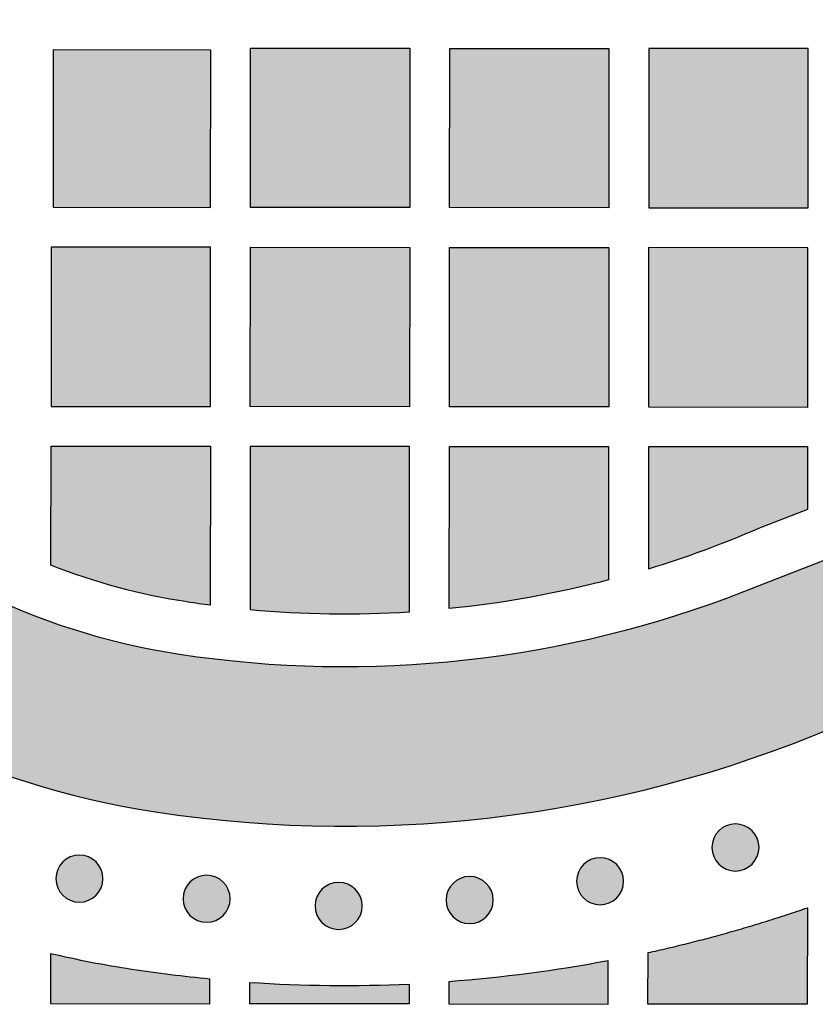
# Model space of a CAD drawing. Header units: millimetres. Extents: x -3873 to -97, y 912 to 4165.
# Tile 592 of 656: x -479 to -419, y 3725 to 3799. Entities that reach past the tile are written whole.
import ezdxf

# ---------------------------------------------------------------- set-up
doc = ezdxf.new("R2010")
doc.units = ezdxf.units.MM
doc.layers.add('pattern', color=7, linetype='Continuous', true_color=0x000000)

msp = doc.modelspace()

# ---------------------------------------------------------------- hatches: boundary and pattern name
at = {"layer": 'pattern'}
for points in [[(-415.75, 3746.365), (-409.983, 3761.385), (-424.214, 3755.831), (-426.723, 3754.899), (-429.271, 3754.045), (-431.853, 3753.272), (-434.466, 3752.582), (-437.106, 3751.977), (-439.769, 3751.457), (-442.45, 3751.025), (-445.145, 3750.681), (-447.85, 3750.426), (-450.561, 3750.26), (-453.273, 3750.183), (-455.981, 3750.195), (-458.682, 3750.295), (-461.371, 3750.483), (-464.043, 3750.758), (-466.696, 3751.118), (-467.69, 3751.279), (-468.683, 3751.46), (-469.676, 3751.662), (-470.667, 3751.883), (-471.656, 3752.124), (-472.642, 3752.386), (-473.624, 3752.667), (-474.603, 3752.969), (-475.576, 3753.29), (-476.545, 3753.631), (-477.508, 3753.992), (-478.464, 3754.373), (-479.413, 3754.773), (-480.355, 3755.191), (-481.288, 3755.629), (-482.213, 3756.086), (-483.128, 3756.561), (-484.034, 3757.054), (-484.929, 3757.565), (-485.813, 3758.093), (-486.686, 3758.639), (-487.546, 3759.201), (-488.395, 3759.78), (-489.23, 3760.374), (-490.052, 3760.985), (-490.861, 3761.61), (-491.655, 3762.25), (-492.435, 3762.904), (-493.2, 3763.571), (-493.95, 3764.252), (-494.684, 3764.946), (-495.402, 3765.651), (-496.107, 3766.371), (-496.799, 3767.106), (-497.479, 3767.857), (-498.145, 3768.623), (-498.798, 3769.404), (-499.436, 3770.2), (-500.06, 3771.009), (-500.669, 3771.833), (-501.262, 3772.669), (-501.839, 3773.519), (-502.4, 3774.38), (-502.944, 3775.254), (-503.471, 3776.139), (-503.98, 3777.035), (-504.472, 3777.941), (-504.945, 3778.858), (-505.4, 3779.783), (-505.836, 3780.717), (-506.253, 3781.66), (-506.652, 3782.609), (-507.03, 3783.566), (-507.39, 3784.53), (-507.729, 3785.499), (-508.049, 3786.473), (-508.349, 3787.452), (-508.628, 3788.435), (-508.888, 3789.422), (-509.128, 3790.411), (-509.347, 3791.402), (-509.547, 3792.395), (-509.726, 3793.389), (-509.886, 3794.383), (-510.241, 3797.036), (-510.511, 3799.709), (-510.694, 3802.399), (-510.79, 3805.1), (-510.798, 3807.808), (-510.716, 3810.52), (-510.545, 3813.23), (-510.285, 3815.935), (-509.936, 3818.63), (-509.5, 3821.31), (-508.976, 3823.972), (-508.366, 3826.611), (-507.671, 3829.222), (-506.894, 3831.803), (-506.035, 3834.349), (-505.098, 3836.857), (-499.52, 3851.079), (-514.55, 3845.338), (-515.217, 3843.811), (-515.858, 3842.27), (-516.473, 3840.714), (-517.062, 3839.145), (-517.625, 3837.562), (-518.16, 3835.966), (-518.667, 3834.359), (-519.146, 3832.741), (-519.597, 3831.112), (-520.019, 3829.474), (-520.412, 3827.827), (-520.776, 3826.171), (-521.11, 3824.509), (-521.415, 3822.839), (-521.69, 3821.165), (-521.935, 3819.485), (-522.149, 3817.801), (-522.334, 3816.113), (-522.488, 3814.424), (-522.611, 3812.732), (-522.705, 3811.04), (-522.768, 3809.348), (-522.8, 3807.656), (-522.803, 3805.966), (-522.775, 3804.279), (-522.717, 3802.594), (-522.63, 3800.914), (-522.513, 3799.238), (-522.366, 3797.568), (-522.19, 3795.904), (-521.986, 3794.247), (-521.752, 3792.598), (-521.556, 3791.372), (-521.334, 3790.147), (-521.088, 3788.923), (-520.818, 3787.7), (-520.522, 3786.481), (-520.202, 3785.265), (-519.857, 3784.053), (-519.487, 3782.846), (-519.093, 3781.644), (-518.675, 3780.45), (-518.232, 3779.262), (-517.765, 3778.082), (-517.274, 3776.911), (-516.759, 3775.749), (-516.221, 3774.597), (-515.66, 3773.456), (-515.077, 3772.326), (-514.471, 3771.209), (-513.843, 3770.104), (-513.193, 3769.013), (-512.522, 3767.936), (-511.831, 3766.873), (-511.119, 3765.826), (-510.388, 3764.795), (-509.638, 3763.78), (-508.868, 3762.782), (-508.081, 3761.801), (-507.277, 3760.838), (-506.455, 3759.893), (-505.617, 3758.967), (-504.764, 3758.061), (-503.895, 3757.173), (-503.009, 3756.303), (-502.104, 3755.448), (-501.18, 3754.609), (-500.237, 3753.786), (-499.275, 3752.979), (-498.296, 3752.19), (-497.299, 3751.42), (-496.285, 3750.667), (-495.255, 3749.934), (-494.209, 3749.221), (-493.148, 3748.527), (-492.072, 3747.855), (-490.982, 3747.203), (-489.878, 3746.573), (-488.762, 3745.965), (-487.633, 3745.38), (-486.493, 3744.817), (-485.342, 3744.277), (-484.181, 3743.76), (-483.011, 3743.268), (-481.832, 3742.798), (-480.645, 3742.353), (-479.451, 3741.933), (-478.25, 3741.537), (-477.044, 3741.165), (-475.832, 3740.818), (-474.617, 3740.495), (-473.398, 3740.198), (-472.176, 3739.925), (-470.952, 3739.677), (-469.727, 3739.453), (-468.501, 3739.255), (-466.853, 3739.018), (-465.196, 3738.811), (-463.533, 3738.632), (-461.863, 3738.483), (-460.188, 3738.363), (-458.507, 3738.272), (-456.823, 3738.212), (-455.135, 3738.181), (-453.446, 3738.18), (-451.754, 3738.21), (-450.061, 3738.27), (-448.369, 3738.36), (-446.677, 3738.481), (-444.987, 3738.632), (-443.3, 3738.814), (-441.615, 3739.025), (-439.935, 3739.267), (-438.26, 3739.539), (-436.59, 3739.841), (-434.927, 3740.172), (-433.271, 3740.533), (-431.623, 3740.924), (-429.984, 3741.343), (-428.354, 3741.791), (-426.735, 3742.267), (-425.127, 3742.772), (-423.531, 3743.304), (-421.947, 3743.863), (-420.376, 3744.45), (-418.819, 3745.062), (-417.277, 3745.701)], [(-476.208, 3784.812), (-464.355, 3784.802), (-464.345, 3796.655), (-476.198, 3796.665)], [(-449.355, 3784.789), (-461.355, 3784.799), (-461.344, 3796.799), (-449.344, 3796.789)], [(-434.345, 3796.776), (-434.355, 3784.776), (-446.355, 3784.786), (-446.344, 3796.786)], [(-419.344, 3796.763), (-431.344, 3796.773), (-431.355, 3784.773), (-419.355, 3784.763)], [(-464.368, 3769.802), (-464.358, 3781.802), (-476.357, 3781.812), (-476.368, 3769.813)], [(-449.357, 3781.789), (-449.368, 3769.789), (-461.368, 3769.799), (-461.357, 3781.799)], [(-434.368, 3769.776), (-446.368, 3769.786), (-446.357, 3781.786), (-434.358, 3781.776)], [(-419.357, 3781.763), (-431.357, 3781.773), (-431.368, 3769.773), (-419.368, 3769.763)], [(-464.381, 3754.831), (-466.094, 3755.072), (-467.408, 3755.291), (-468.717, 3755.547), (-470.02, 3755.84), (-471.314, 3756.17), (-472.598, 3756.535), (-473.871, 3756.937), (-475.132, 3757.374), (-476.378, 3757.845), (-476.37, 3766.812), (-464.371, 3766.802)], [(-449.381, 3754.328), (-449.371, 3766.789), (-461.37, 3766.799), (-461.381, 3754.5), (-459.885, 3754.378), (-458.387, 3754.285), (-456.886, 3754.221), (-455.385, 3754.185), (-453.882, 3754.178), (-452.38, 3754.199), (-450.88, 3754.25)], [(-446.381, 3754.573), (-446.37, 3766.786), (-434.371, 3766.776), (-434.379, 3756.731), (-435.858, 3756.36), (-437.345, 3756.017), (-438.839, 3755.704), (-440.338, 3755.419), (-441.843, 3755.163), (-443.353, 3754.937), (-444.865, 3754.74)], [(-431.378, 3757.579), (-429.267, 3758.253), (-427.175, 3758.988), (-425.104, 3759.78), (-423.057, 3760.631), (-419.374, 3762.068), (-419.37, 3766.763), (-431.37, 3766.773)], [(-423.566, 3735.323), (-423.595, 3735.295), (-423.624, 3735.268), (-423.653, 3735.242), (-423.684, 3735.215), (-423.716, 3735.19), (-423.748, 3735.164), (-423.782, 3735.14), (-423.816, 3735.116), (-423.851, 3735.092), (-423.886, 3735.07), (-423.923, 3735.048), (-423.96, 3735.026), (-423.998, 3735.006), (-424.037, 3734.986), (-424.076, 3734.968), (-424.117, 3734.95), (-424.157, 3734.933), (-424.199, 3734.917), (-424.241, 3734.902), (-424.283, 3734.887), (-424.326, 3734.874), (-424.37, 3734.862), (-424.414, 3734.851), (-424.458, 3734.842), (-424.502, 3734.833), (-424.547, 3734.825), (-424.593, 3734.819), (-424.638, 3734.814), (-424.684, 3734.81), (-424.73, 3734.807), (-424.775, 3734.805), (-424.821, 3734.804), (-424.867, 3734.805), (-424.913, 3734.807), (-424.959, 3734.81), (-425.005, 3734.814), (-425.05, 3734.819), (-425.095, 3734.826), (-425.14, 3734.834), (-425.185, 3734.842), (-425.229, 3734.852), (-425.273, 3734.863), (-425.317, 3734.875), (-425.36, 3734.888), (-425.402, 3734.903), (-425.444, 3734.918), (-425.485, 3734.934), (-425.526, 3734.951), (-425.566, 3734.969), (-425.605, 3734.988), (-425.644, 3735.007), (-425.682, 3735.028), (-425.719, 3735.049), (-425.756, 3735.071), (-425.792, 3735.094), (-425.827, 3735.118), (-425.861, 3735.142), (-425.894, 3735.166), (-425.926, 3735.192), (-425.958, 3735.217), (-425.989, 3735.244), (-426.018, 3735.27), (-426.047, 3735.298), (-426.076, 3735.325), (-426.103, 3735.353), (-426.13, 3735.382), (-426.157, 3735.412), (-426.183, 3735.443), (-426.209, 3735.475), (-426.234, 3735.507), (-426.259, 3735.54), (-426.283, 3735.575), (-426.306, 3735.609), (-426.329, 3735.645), (-426.351, 3735.682), (-426.372, 3735.719), (-426.392, 3735.757), (-426.412, 3735.796), (-426.431, 3735.835), (-426.449, 3735.875), (-426.466, 3735.916), (-426.482, 3735.957), (-426.497, 3735.999), (-426.511, 3736.042), (-426.524, 3736.085), (-426.536, 3736.128), (-426.547, 3736.172), (-426.557, 3736.217), (-426.566, 3736.261), (-426.573, 3736.306), (-426.58, 3736.351), (-426.585, 3736.397), (-426.589, 3736.443), (-426.592, 3736.488), (-426.594, 3736.534), (-426.594, 3736.58), (-426.594, 3736.626), (-426.592, 3736.672), (-426.589, 3736.718), (-426.585, 3736.763), (-426.579, 3736.809), (-426.573, 3736.854), (-426.565, 3736.899), (-426.556, 3736.944), (-426.546, 3736.988), (-426.535, 3737.032), (-426.523, 3737.075), (-426.51, 3737.118), (-426.496, 3737.161), (-426.481, 3737.203), (-426.465, 3737.244), (-426.448, 3737.285), (-426.43, 3737.325), (-426.411, 3737.364), (-426.391, 3737.403), (-426.371, 3737.441), (-426.349, 3737.478), (-426.327, 3737.515), (-426.304, 3737.55), (-426.281, 3737.585), (-426.257, 3737.619), (-426.232, 3737.653), (-426.207, 3737.685), (-426.181, 3737.717), (-426.155, 3737.747), (-426.128, 3737.777), (-426.101, 3737.806), (-426.073, 3737.834), (-426.045, 3737.862), (-426.016, 3737.889), (-425.986, 3737.916), (-425.955, 3737.942), (-425.924, 3737.968), (-425.891, 3737.993), (-425.858, 3738.017), (-425.824, 3738.041), (-425.789, 3738.065), (-425.753, 3738.088), (-425.717, 3738.11), (-425.679, 3738.131), (-425.641, 3738.151), (-425.603, 3738.171), (-425.563, 3738.19), (-425.523, 3738.208), (-425.482, 3738.225), (-425.441, 3738.241), (-425.399, 3738.256), (-425.357, 3738.27), (-425.314, 3738.283), (-425.27, 3738.295), (-425.226, 3738.306), (-425.182, 3738.316), (-425.137, 3738.324), (-425.092, 3738.332), (-425.047, 3738.338), (-425.002, 3738.344), (-424.956, 3738.348), (-424.91, 3738.351), (-424.864, 3738.352), (-424.818, 3738.353), (-424.772, 3738.352), (-424.727, 3738.35), (-424.681, 3738.347), (-424.635, 3738.343), (-424.59, 3738.338), (-424.544, 3738.331), (-424.499, 3738.324), (-424.455, 3738.315), (-424.411, 3738.305), (-424.367, 3738.294), (-424.323, 3738.282), (-424.28, 3738.269), (-424.238, 3738.255), (-424.196, 3738.24), (-424.154, 3738.223), (-424.114, 3738.206), (-424.074, 3738.188), (-424.034, 3738.17), (-423.996, 3738.15), (-423.958, 3738.129), (-423.92, 3738.108), (-423.884, 3738.086), (-423.848, 3738.063), (-423.813, 3738.04), (-423.779, 3738.016), (-423.746, 3737.991), (-423.713, 3737.966), (-423.682, 3737.94), (-423.651, 3737.914), (-423.621, 3737.887), (-423.592, 3737.86), (-423.564, 3737.832), (-423.537, 3737.804), (-423.51, 3737.775), (-423.483, 3737.745), (-423.457, 3737.714), (-423.431, 3737.683), (-423.406, 3737.65), (-423.381, 3737.617), (-423.357, 3737.583), (-423.334, 3737.548), (-423.311, 3737.512), (-423.289, 3737.476), (-423.268, 3737.438), (-423.247, 3737.4), (-423.228, 3737.361), (-423.209, 3737.322), (-423.191, 3737.282), (-423.174, 3737.241), (-423.158, 3737.2), (-423.143, 3737.158), (-423.129, 3737.115), (-423.116, 3737.072), (-423.104, 3737.029), (-423.093, 3736.985), (-423.083, 3736.941), (-423.074, 3736.896), (-423.067, 3736.851), (-423.06, 3736.806), (-423.055, 3736.76), (-423.051, 3736.715), (-423.048, 3736.669), (-423.046, 3736.623), (-423.046, 3736.577), (-423.046, 3736.531), (-423.048, 3736.485), (-423.051, 3736.439), (-423.055, 3736.394), (-423.061, 3736.348), (-423.067, 3736.303), (-423.075, 3736.258), (-423.084, 3736.214), (-423.093, 3736.169), (-423.104, 3736.125), (-423.117, 3736.082), (-423.13, 3736.039), (-423.144, 3735.996), (-423.159, 3735.955), (-423.175, 3735.913), (-423.192, 3735.873), (-423.21, 3735.832), (-423.229, 3735.793), (-423.249, 3735.754), (-423.269, 3735.716), (-423.291, 3735.679), (-423.313, 3735.643), (-423.335, 3735.607), (-423.359, 3735.572), (-423.383, 3735.538), (-423.408, 3735.505), (-423.433, 3735.472), (-423.459, 3735.441), (-423.485, 3735.41), (-423.512, 3735.38), (-423.539, 3735.351)], [(-472.977, 3732.977), (-473.005, 3732.95), (-473.034, 3732.923), (-473.064, 3732.896), (-473.095, 3732.87), (-473.126, 3732.844), (-473.159, 3732.819), (-473.192, 3732.794), (-473.226, 3732.77), (-473.261, 3732.747), (-473.297, 3732.724), (-473.334, 3732.702), (-473.371, 3732.681), (-473.409, 3732.66), (-473.448, 3732.641), (-473.487, 3732.622), (-473.527, 3732.604), (-473.568, 3732.587), (-473.609, 3732.571), (-473.651, 3732.556), (-473.694, 3732.542), (-473.737, 3732.529), (-473.78, 3732.517), (-473.824, 3732.506), (-473.868, 3732.496), (-473.913, 3732.487), (-473.958, 3732.48), (-474.003, 3732.473), (-474.049, 3732.468), (-474.094, 3732.464), (-474.14, 3732.461), (-474.186, 3732.459), (-474.232, 3732.459), (-474.278, 3732.459), (-474.324, 3732.461), (-474.37, 3732.464), (-474.415, 3732.468), (-474.461, 3732.474), (-474.506, 3732.48), (-474.551, 3732.488), (-474.596, 3732.497), (-474.64, 3732.506), (-474.684, 3732.517), (-474.727, 3732.53), (-474.77, 3732.543), (-474.813, 3732.557), (-474.854, 3732.572), (-474.896, 3732.588), (-474.937, 3732.605), (-474.977, 3732.623), (-475.016, 3732.642), (-475.055, 3732.662), (-475.093, 3732.682), (-475.13, 3732.704), (-475.166, 3732.726), (-475.202, 3732.748), (-475.237, 3732.772), (-475.271, 3732.796), (-475.304, 3732.821), (-475.337, 3732.846), (-475.368, 3732.872), (-475.399, 3732.898), (-475.429, 3732.925), (-475.458, 3732.952), (-475.486, 3732.979), (-475.514, 3733.008), (-475.541, 3733.037), (-475.567, 3733.066), (-475.594, 3733.097), (-475.619, 3733.129), (-475.645, 3733.161), (-475.669, 3733.195), (-475.693, 3733.229), (-475.717, 3733.264), (-475.739, 3733.299), (-475.761, 3733.336), (-475.783, 3733.373), (-475.803, 3733.411), (-475.823, 3733.45), (-475.841, 3733.489), (-475.859, 3733.53), (-475.876, 3733.57), (-475.892, 3733.612), (-475.908, 3733.654), (-475.922, 3733.696), (-475.935, 3733.739), (-475.947, 3733.783), (-475.958, 3733.827), (-475.967, 3733.871), (-475.976, 3733.915), (-475.984, 3733.96), (-475.99, 3734.006), (-475.995, 3734.051), (-475.999, 3734.097), (-476.002, 3734.143), (-476.004, 3734.189), (-476.005, 3734.234), (-476.004, 3734.28), (-476.002, 3734.326), (-475.999, 3734.372), (-475.995, 3734.418), (-475.99, 3734.463), (-475.983, 3734.508), (-475.976, 3734.553), (-475.967, 3734.598), (-475.957, 3734.642), (-475.946, 3734.686), (-475.934, 3734.73), (-475.921, 3734.773), (-475.906, 3734.815), (-475.891, 3734.857), (-475.875, 3734.898), (-475.858, 3734.939), (-475.84, 3734.979), (-475.821, 3735.019), (-475.802, 3735.057), (-475.781, 3735.095), (-475.76, 3735.132), (-475.738, 3735.169), (-475.715, 3735.205), (-475.692, 3735.24), (-475.667, 3735.274), (-475.643, 3735.307), (-475.617, 3735.339), (-475.592, 3735.371), (-475.565, 3735.402), (-475.539, 3735.431), (-475.512, 3735.46), (-475.484, 3735.489), (-475.456, 3735.516), (-475.427, 3735.543), (-475.397, 3735.57), (-475.366, 3735.596), (-475.334, 3735.622), (-475.302, 3735.647), (-475.269, 3735.672), (-475.235, 3735.696), (-475.2, 3735.719), (-475.164, 3735.742), (-475.127, 3735.764), (-475.09, 3735.785), (-475.052, 3735.806), (-475.013, 3735.825), (-474.974, 3735.844), (-474.934, 3735.862), (-474.893, 3735.879), (-474.852, 3735.895), (-474.81, 3735.91), (-474.767, 3735.924), (-474.724, 3735.937), (-474.681, 3735.949), (-474.637, 3735.96), (-474.592, 3735.97), (-474.548, 3735.979), (-474.503, 3735.986), (-474.458, 3735.993), (-474.412, 3735.998), (-474.366, 3736.002), (-474.321, 3736.005), (-474.275, 3736.007), (-474.229, 3736.007), (-474.183, 3736.007), (-474.137, 3736.005), (-474.091, 3736.002), (-474.046, 3735.998), (-474, 3735.992), (-473.955, 3735.986), (-473.91, 3735.978), (-473.865, 3735.969), (-473.821, 3735.959), (-473.777, 3735.948), (-473.734, 3735.936), (-473.691, 3735.923), (-473.648, 3735.909), (-473.606, 3735.894), (-473.565, 3735.878), (-473.524, 3735.861), (-473.484, 3735.843), (-473.445, 3735.824), (-473.406, 3735.804), (-473.368, 3735.784), (-473.331, 3735.762), (-473.294, 3735.74), (-473.259, 3735.717), (-473.224, 3735.694), (-473.19, 3735.67), (-473.156, 3735.645), (-473.124, 3735.62), (-473.092, 3735.594), (-473.062, 3735.568), (-473.032, 3735.541), (-473.003, 3735.514), (-472.975, 3735.486), (-472.947, 3735.458), (-472.92, 3735.429), (-472.893, 3735.399), (-472.867, 3735.369), (-472.841, 3735.337), (-472.816, 3735.304), (-472.792, 3735.271), (-472.768, 3735.237), (-472.744, 3735.202), (-472.721, 3735.166), (-472.699, 3735.13), (-472.678, 3735.093), (-472.658, 3735.054), (-472.638, 3735.016), (-472.619, 3734.976), (-472.601, 3734.936), (-472.584, 3734.895), (-472.568, 3734.854), (-472.553, 3734.812), (-472.539, 3734.77), (-472.526, 3734.727), (-472.514, 3734.683), (-472.503, 3734.639), (-472.493, 3734.595), (-472.485, 3734.55), (-472.477, 3734.505), (-472.471, 3734.46), (-472.465, 3734.415), (-472.461, 3734.369), (-472.458, 3734.323), (-472.457, 3734.277), (-472.456, 3734.231), (-472.457, 3734.185), (-472.459, 3734.14), (-472.462, 3734.094), (-472.466, 3734.048), (-472.471, 3734.003), (-472.478, 3733.957), (-472.485, 3733.912), (-472.494, 3733.868), (-472.504, 3733.824), (-472.515, 3733.78), (-472.527, 3733.736), (-472.54, 3733.693), (-472.554, 3733.651), (-472.569, 3733.609), (-472.586, 3733.567), (-472.603, 3733.527), (-472.621, 3733.487), (-472.64, 3733.447), (-472.659, 3733.409), (-472.68, 3733.371), (-472.701, 3733.333), (-472.723, 3733.297), (-472.746, 3733.261), (-472.769, 3733.226), (-472.793, 3733.192), (-472.818, 3733.159), (-472.843, 3733.126), (-472.869, 3733.095), (-472.895, 3733.064), (-472.922, 3733.034), (-472.949, 3733.005)], [(-433.762, 3732.778), (-433.79, 3732.751), (-433.819, 3732.723), (-433.849, 3732.697), (-433.88, 3732.671), (-433.911, 3732.645), (-433.944, 3732.62), (-433.977, 3732.595), (-434.011, 3732.571), (-434.046, 3732.548), (-434.082, 3732.525), (-434.119, 3732.503), (-434.156, 3732.482), (-434.194, 3732.461), (-434.233, 3732.442), (-434.272, 3732.423), (-434.312, 3732.405), (-434.353, 3732.388), (-434.394, 3732.372), (-434.436, 3732.357), (-434.479, 3732.343), (-434.522, 3732.33), (-434.565, 3732.318), (-434.609, 3732.307), (-434.653, 3732.297), (-434.698, 3732.288), (-434.743, 3732.281), (-434.788, 3732.274), (-434.834, 3732.269), (-434.879, 3732.265), (-434.925, 3732.262), (-434.971, 3732.26), (-435.017, 3732.259), (-435.063, 3732.26), (-435.109, 3732.262), (-435.155, 3732.265), (-435.2, 3732.269), (-435.246, 3732.274), (-435.291, 3732.281), (-435.336, 3732.289), (-435.381, 3732.297), (-435.425, 3732.307), (-435.469, 3732.318), (-435.512, 3732.33), (-435.555, 3732.344), (-435.598, 3732.358), (-435.64, 3732.373), (-435.681, 3732.389), (-435.722, 3732.406), (-435.762, 3732.424), (-435.801, 3732.443), (-435.84, 3732.463), (-435.878, 3732.483), (-435.915, 3732.504), (-435.952, 3732.526), (-435.987, 3732.549), (-436.022, 3732.573), (-436.056, 3732.597), (-436.089, 3732.621), (-436.122, 3732.647), (-436.153, 3732.672), (-436.184, 3732.699), (-436.214, 3732.726), (-436.243, 3732.753), (-436.271, 3732.78), (-436.299, 3732.808), (-436.326, 3732.837), (-436.352, 3732.867), (-436.379, 3732.898), (-436.404, 3732.93), (-436.43, 3732.962), (-436.454, 3732.996), (-436.478, 3733.03), (-436.502, 3733.065), (-436.524, 3733.1), (-436.546, 3733.137), (-436.568, 3733.174), (-436.588, 3733.212), (-436.608, 3733.251), (-436.627, 3733.29), (-436.644, 3733.33), (-436.661, 3733.371), (-436.677, 3733.413), (-436.693, 3733.455), (-436.707, 3733.497), (-436.72, 3733.54), (-436.732, 3733.583), (-436.743, 3733.627), (-436.752, 3733.672), (-436.761, 3733.716), (-436.769, 3733.761), (-436.775, 3733.807), (-436.78, 3733.852), (-436.785, 3733.898), (-436.787, 3733.944), (-436.789, 3733.989), (-436.79, 3734.035), (-436.789, 3734.081), (-436.787, 3734.127), (-436.784, 3734.173), (-436.78, 3734.219), (-436.775, 3734.264), (-436.768, 3734.309), (-436.761, 3734.354), (-436.752, 3734.399), (-436.742, 3734.443), (-436.731, 3734.487), (-436.719, 3734.53), (-436.706, 3734.573), (-436.692, 3734.616), (-436.676, 3734.658), (-436.66, 3734.699), (-436.643, 3734.74), (-436.625, 3734.78), (-436.606, 3734.819), (-436.587, 3734.858), (-436.566, 3734.896), (-436.545, 3734.933), (-436.523, 3734.97), (-436.5, 3735.006), (-436.477, 3735.04), (-436.452, 3735.075), (-436.428, 3735.108), (-436.403, 3735.14), (-436.377, 3735.172), (-436.35, 3735.202), (-436.324, 3735.232), (-436.297, 3735.261), (-436.269, 3735.289), (-436.241, 3735.317), (-436.212, 3735.344), (-436.182, 3735.371), (-436.151, 3735.397), (-436.119, 3735.423), (-436.087, 3735.448), (-436.054, 3735.473), (-436.02, 3735.497), (-435.985, 3735.52), (-435.949, 3735.543), (-435.912, 3735.565), (-435.875, 3735.586), (-435.837, 3735.606), (-435.798, 3735.626), (-435.759, 3735.645), (-435.719, 3735.663), (-435.678, 3735.68), (-435.637, 3735.696), (-435.595, 3735.711), (-435.552, 3735.725), (-435.509, 3735.738), (-435.466, 3735.75), (-435.422, 3735.761), (-435.378, 3735.771), (-435.333, 3735.779), (-435.288, 3735.787), (-435.243, 3735.793), (-435.197, 3735.799), (-435.152, 3735.803), (-435.106, 3735.806), (-435.06, 3735.808), (-435.014, 3735.808), (-434.968, 3735.807), (-434.922, 3735.806), (-434.876, 3735.803), (-434.831, 3735.798), (-434.785, 3735.793), (-434.74, 3735.787), (-434.695, 3735.779), (-434.65, 3735.77), (-434.606, 3735.76), (-434.562, 3735.749), (-434.519, 3735.737), (-434.476, 3735.724), (-434.433, 3735.71), (-434.391, 3735.695), (-434.35, 3735.679), (-434.309, 3735.662), (-434.269, 3735.644), (-434.23, 3735.625), (-434.191, 3735.605), (-434.153, 3735.584), (-434.116, 3735.563), (-434.079, 3735.541), (-434.044, 3735.518), (-434.009, 3735.495), (-433.975, 3735.471), (-433.941, 3735.446), (-433.909, 3735.421), (-433.877, 3735.395), (-433.847, 3735.369), (-433.817, 3735.342), (-433.788, 3735.315), (-433.76, 3735.287), (-433.732, 3735.259), (-433.705, 3735.23), (-433.678, 3735.2), (-433.652, 3735.169), (-433.626, 3735.138), (-433.601, 3735.105), (-433.577, 3735.072), (-433.553, 3735.038), (-433.529, 3735.003), (-433.507, 3734.967), (-433.485, 3734.931), (-433.463, 3734.893), (-433.443, 3734.855), (-433.423, 3734.817), (-433.404, 3734.777), (-433.386, 3734.737), (-433.369, 3734.696), (-433.353, 3734.655), (-433.338, 3734.613), (-433.324, 3734.571), (-433.311, 3734.528), (-433.299, 3734.484), (-433.288, 3734.44), (-433.278, 3734.396), (-433.27, 3734.351), (-433.262, 3734.306), (-433.256, 3734.261), (-433.25, 3734.215), (-433.246, 3734.17), (-433.243, 3734.124), (-433.242, 3734.078), (-433.241, 3734.032), (-433.242, 3733.986), (-433.244, 3733.94), (-433.247, 3733.895), (-433.251, 3733.849), (-433.256, 3733.804), (-433.263, 3733.758), (-433.27, 3733.713), (-433.279, 3733.669), (-433.289, 3733.624), (-433.3, 3733.581), (-433.312, 3733.537), (-433.325, 3733.494), (-433.339, 3733.452), (-433.355, 3733.41), (-433.371, 3733.368), (-433.388, 3733.328), (-433.406, 3733.288), (-433.425, 3733.248), (-433.444, 3733.209), (-433.465, 3733.171), (-433.486, 3733.134), (-433.508, 3733.098), (-433.531, 3733.062), (-433.554, 3733.027), (-433.578, 3732.993), (-433.603, 3732.96), (-433.628, 3732.927), (-433.654, 3732.896), (-433.68, 3732.865), (-433.707, 3732.835), (-433.734, 3732.806)], [(-463.398, 3731.459), (-463.426, 3731.432), (-463.455, 3731.405), (-463.485, 3731.378), (-463.516, 3731.352), (-463.548, 3731.326), (-463.58, 3731.301), (-463.613, 3731.276), (-463.648, 3731.252), (-463.682, 3731.229), (-463.718, 3731.206), (-463.755, 3731.184), (-463.792, 3731.163), (-463.83, 3731.142), (-463.869, 3731.123), (-463.908, 3731.104), (-463.948, 3731.086), (-463.989, 3731.069), (-464.03, 3731.053), (-464.072, 3731.038), (-464.115, 3731.024), (-464.158, 3731.011), (-464.201, 3730.999), (-464.245, 3730.988), (-464.29, 3730.978), (-464.334, 3730.969), (-464.379, 3730.962), (-464.424, 3730.955), (-464.47, 3730.95), (-464.516, 3730.946), (-464.561, 3730.943), (-464.607, 3730.941), (-464.653, 3730.941), (-464.699, 3730.941), (-464.745, 3730.943), (-464.791, 3730.946), (-464.836, 3730.95), (-464.882, 3730.956), (-464.927, 3730.962), (-464.972, 3730.97), (-465.017, 3730.979), (-465.061, 3730.988), (-465.105, 3730.999), (-465.148, 3731.012), (-465.191, 3731.025), (-465.234, 3731.039), (-465.276, 3731.054), (-465.317, 3731.07), (-465.358, 3731.087), (-465.398, 3731.105), (-465.437, 3731.124), (-465.476, 3731.144), (-465.514, 3731.164), (-465.551, 3731.186), (-465.588, 3731.208), (-465.623, 3731.23), (-465.658, 3731.254), (-465.692, 3731.278), (-465.726, 3731.303), (-465.758, 3731.328), (-465.79, 3731.354), (-465.82, 3731.38), (-465.85, 3731.407), (-465.879, 3731.434), (-465.907, 3731.461), (-465.935, 3731.49), (-465.962, 3731.519), (-465.989, 3731.548), (-466.015, 3731.579), (-466.041, 3731.611), (-466.066, 3731.643), (-466.09, 3731.677), (-466.114, 3731.711), (-466.138, 3731.746), (-466.161, 3731.781), (-466.183, 3731.818), (-466.204, 3731.855), (-466.224, 3731.893), (-466.244, 3731.932), (-466.263, 3731.971), (-466.281, 3732.012), (-466.298, 3732.052), (-466.314, 3732.094), (-466.329, 3732.136), (-466.343, 3732.178), (-466.356, 3732.221), (-466.368, 3732.265), (-466.379, 3732.308), (-466.389, 3732.353), (-466.397, 3732.397), (-466.405, 3732.442), (-466.411, 3732.488), (-466.417, 3732.533), (-466.421, 3732.579), (-466.424, 3732.625), (-466.425, 3732.67), (-466.426, 3732.716), (-466.425, 3732.762), (-466.423, 3732.808), (-466.42, 3732.854), (-466.416, 3732.9), (-466.411, 3732.945), (-466.404, 3732.99), (-466.397, 3733.035), (-466.388, 3733.08), (-466.378, 3733.124), (-466.367, 3733.168), (-466.355, 3733.212), (-466.342, 3733.255), (-466.328, 3733.297), (-466.313, 3733.339), (-466.296, 3733.38), (-466.279, 3733.421), (-466.261, 3733.461), (-466.243, 3733.5), (-466.223, 3733.539), (-466.202, 3733.577), (-466.181, 3733.614), (-466.159, 3733.651), (-466.136, 3733.687), (-466.113, 3733.722), (-466.089, 3733.756), (-466.064, 3733.789), (-466.039, 3733.821), (-466.013, 3733.853), (-465.987, 3733.884), (-465.96, 3733.913), (-465.933, 3733.942), (-465.905, 3733.971), (-465.877, 3733.998), (-465.848, 3734.025), (-465.818, 3734.052), (-465.787, 3734.078), (-465.756, 3734.104), (-465.723, 3734.129), (-465.69, 3734.154), (-465.656, 3734.178), (-465.621, 3734.201), (-465.585, 3734.224), (-465.549, 3734.246), (-465.511, 3734.267), (-465.473, 3734.287), (-465.434, 3734.307), (-465.395, 3734.326), (-465.355, 3734.344), (-465.314, 3734.361), (-465.273, 3734.377), (-465.231, 3734.392), (-465.188, 3734.406), (-465.145, 3734.419), (-465.102, 3734.431), (-465.058, 3734.442), (-465.014, 3734.452), (-464.969, 3734.461), (-464.924, 3734.468), (-464.879, 3734.475), (-464.833, 3734.48), (-464.788, 3734.484), (-464.742, 3734.487), (-464.696, 3734.489), (-464.65, 3734.489), (-464.604, 3734.489), (-464.558, 3734.487), (-464.512, 3734.484), (-464.467, 3734.48), (-464.421, 3734.474), (-464.376, 3734.468), (-464.331, 3734.46), (-464.287, 3734.451), (-464.242, 3734.441), (-464.198, 3734.43), (-464.155, 3734.418), (-464.112, 3734.405), (-464.069, 3734.391), (-464.028, 3734.376), (-463.986, 3734.36), (-463.945, 3734.343), (-463.905, 3734.325), (-463.866, 3734.306), (-463.827, 3734.286), (-463.789, 3734.266), (-463.752, 3734.244), (-463.716, 3734.222), (-463.68, 3734.199), (-463.645, 3734.176), (-463.611, 3734.152), (-463.578, 3734.127), (-463.545, 3734.102), (-463.514, 3734.076), (-463.483, 3734.05), (-463.453, 3734.023), (-463.424, 3733.996), (-463.396, 3733.968), (-463.368, 3733.94), (-463.341, 3733.911), (-463.315, 3733.881), (-463.288, 3733.85), (-463.263, 3733.819), (-463.237, 3733.786), (-463.213, 3733.753), (-463.189, 3733.719), (-463.165, 3733.684), (-463.143, 3733.648), (-463.121, 3733.612), (-463.099, 3733.574), (-463.079, 3733.536), (-463.059, 3733.498), (-463.041, 3733.458), (-463.023, 3733.418), (-463.006, 3733.377), (-462.99, 3733.336), (-462.975, 3733.294), (-462.96, 3733.252), (-462.947, 3733.209), (-462.935, 3733.165), (-462.924, 3733.121), (-462.915, 3733.077), (-462.906, 3733.032), (-462.898, 3732.987), (-462.892, 3732.942), (-462.887, 3732.897), (-462.883, 3732.851), (-462.88, 3732.805), (-462.878, 3732.759), (-462.877, 3732.713), (-462.878, 3732.667), (-462.88, 3732.622), (-462.883, 3732.576), (-462.887, 3732.53), (-462.892, 3732.485), (-462.899, 3732.439), (-462.906, 3732.394), (-462.915, 3732.35), (-462.925, 3732.305), (-462.936, 3732.262), (-462.948, 3732.218), (-462.961, 3732.175), (-462.976, 3732.133), (-462.991, 3732.091), (-463.007, 3732.049), (-463.024, 3732.009), (-463.042, 3731.969), (-463.061, 3731.929), (-463.08, 3731.891), (-463.101, 3731.853), (-463.122, 3731.815), (-463.144, 3731.779), (-463.167, 3731.743), (-463.191, 3731.708), (-463.215, 3731.674), (-463.239, 3731.641), (-463.265, 3731.608), (-463.29, 3731.577), (-463.317, 3731.546), (-463.343, 3731.516), (-463.371, 3731.487)], [(-443.584, 3731.363), (-443.613, 3731.336), (-443.642, 3731.309), (-443.672, 3731.282), (-443.702, 3731.256), (-443.734, 3731.23), (-443.766, 3731.205), (-443.8, 3731.18), (-443.834, 3731.156), (-443.869, 3731.133), (-443.905, 3731.11), (-443.941, 3731.088), (-443.978, 3731.067), (-444.016, 3731.046), (-444.055, 3731.027), (-444.095, 3731.008), (-444.135, 3730.99), (-444.175, 3730.973), (-444.217, 3730.957), (-444.259, 3730.942), (-444.301, 3730.928), (-444.344, 3730.915), (-444.388, 3730.903), (-444.432, 3730.892), (-444.476, 3730.882), (-444.521, 3730.873), (-444.566, 3730.866), (-444.611, 3730.859), (-444.656, 3730.854), (-444.702, 3730.85), (-444.748, 3730.847), (-444.794, 3730.845), (-444.84, 3730.845), (-444.885, 3730.845), (-444.931, 3730.847), (-444.977, 3730.85), (-445.023, 3730.854), (-445.068, 3730.86), (-445.113, 3730.866), (-445.158, 3730.874), (-445.203, 3730.883), (-445.247, 3730.892), (-445.291, 3730.903), (-445.335, 3730.916), (-445.378, 3730.929), (-445.42, 3730.943), (-445.462, 3730.958), (-445.503, 3730.974), (-445.544, 3730.991), (-445.584, 3731.009), (-445.624, 3731.028), (-445.662, 3731.048), (-445.7, 3731.068), (-445.738, 3731.09), (-445.774, 3731.112), (-445.81, 3731.134), (-445.845, 3731.158), (-445.879, 3731.182), (-445.912, 3731.207), (-445.944, 3731.232), (-445.976, 3731.258), (-446.007, 3731.284), (-446.037, 3731.311), (-446.066, 3731.338), (-446.094, 3731.365), (-446.121, 3731.394), (-446.148, 3731.423), (-446.175, 3731.452), (-446.201, 3731.483), (-446.227, 3731.515), (-446.252, 3731.547), (-446.277, 3731.581), (-446.301, 3731.615), (-446.324, 3731.65), (-446.347, 3731.685), (-446.369, 3731.722), (-446.39, 3731.759), (-446.411, 3731.797), (-446.43, 3731.836), (-446.449, 3731.875), (-446.467, 3731.916), (-446.484, 3731.956), (-446.5, 3731.998), (-446.515, 3732.04), (-446.529, 3732.082), (-446.542, 3732.125), (-446.554, 3732.169), (-446.565, 3732.213), (-446.575, 3732.257), (-446.584, 3732.301), (-446.591, 3732.346), (-446.598, 3732.392), (-446.603, 3732.437), (-446.607, 3732.483), (-446.61, 3732.529), (-446.612, 3732.574), (-446.612, 3732.62), (-446.612, 3732.666), (-446.61, 3732.712), (-446.607, 3732.758), (-446.603, 3732.804), (-446.597, 3732.849), (-446.591, 3732.894), (-446.583, 3732.939), (-446.574, 3732.984), (-446.564, 3733.028), (-446.553, 3733.072), (-446.541, 3733.116), (-446.528, 3733.159), (-446.514, 3733.201), (-446.499, 3733.243), (-446.483, 3733.284), (-446.466, 3733.325), (-446.448, 3733.365), (-446.429, 3733.404), (-446.409, 3733.443), (-446.389, 3733.481), (-446.367, 3733.518), (-446.345, 3733.555), (-446.323, 3733.591), (-446.299, 3733.626), (-446.275, 3733.66), (-446.25, 3733.693), (-446.225, 3733.725), (-446.199, 3733.757), (-446.173, 3733.788), (-446.146, 3733.817), (-446.119, 3733.846), (-446.092, 3733.875), (-446.063, 3733.902), (-446.034, 3733.929), (-446.004, 3733.956), (-445.974, 3733.982), (-445.942, 3734.008), (-445.91, 3734.033), (-445.876, 3734.058), (-445.842, 3734.082), (-445.807, 3734.105), (-445.771, 3734.128), (-445.735, 3734.15), (-445.698, 3734.171), (-445.66, 3734.191), (-445.621, 3734.211), (-445.581, 3734.23), (-445.541, 3734.248), (-445.501, 3734.265), (-445.459, 3734.281), (-445.417, 3734.296), (-445.375, 3734.31), (-445.332, 3734.323), (-445.288, 3734.335), (-445.244, 3734.346), (-445.2, 3734.356), (-445.155, 3734.365), (-445.11, 3734.372), (-445.065, 3734.379), (-445.02, 3734.384), (-444.974, 3734.388), (-444.928, 3734.391), (-444.882, 3734.393), (-444.836, 3734.393), (-444.791, 3734.393), (-444.745, 3734.391), (-444.699, 3734.388), (-444.653, 3734.384), (-444.608, 3734.378), (-444.563, 3734.372), (-444.518, 3734.364), (-444.473, 3734.355), (-444.429, 3734.345), (-444.385, 3734.334), (-444.341, 3734.322), (-444.298, 3734.309), (-444.256, 3734.295), (-444.214, 3734.28), (-444.173, 3734.264), (-444.132, 3734.247), (-444.092, 3734.229), (-444.052, 3734.21), (-444.014, 3734.19), (-443.976, 3734.17), (-443.938, 3734.148), (-443.902, 3734.126), (-443.866, 3734.103), (-443.831, 3734.08), (-443.797, 3734.056), (-443.764, 3734.031), (-443.732, 3734.006), (-443.7, 3733.98), (-443.669, 3733.954), (-443.639, 3733.927), (-443.61, 3733.9), (-443.582, 3733.872), (-443.555, 3733.844), (-443.528, 3733.815), (-443.501, 3733.785), (-443.475, 3733.754), (-443.449, 3733.723), (-443.424, 3733.69), (-443.399, 3733.657), (-443.375, 3733.623), (-443.352, 3733.588), (-443.329, 3733.552), (-443.307, 3733.516), (-443.286, 3733.478), (-443.265, 3733.44), (-443.246, 3733.402), (-443.227, 3733.362), (-443.209, 3733.322), (-443.192, 3733.281), (-443.176, 3733.24), (-443.161, 3733.198), (-443.147, 3733.156), (-443.134, 3733.113), (-443.122, 3733.069), (-443.111, 3733.025), (-443.101, 3732.981), (-443.092, 3732.936), (-443.085, 3732.891), (-443.078, 3732.846), (-443.073, 3732.801), (-443.069, 3732.755), (-443.066, 3732.709), (-443.064, 3732.663), (-443.064, 3732.617), (-443.064, 3732.571), (-443.066, 3732.526), (-443.069, 3732.48), (-443.073, 3732.434), (-443.079, 3732.389), (-443.085, 3732.343), (-443.093, 3732.298), (-443.102, 3732.254), (-443.112, 3732.209), (-443.123, 3732.166), (-443.135, 3732.122), (-443.148, 3732.079), (-443.162, 3732.037), (-443.177, 3731.995), (-443.193, 3731.953), (-443.21, 3731.913), (-443.228, 3731.873), (-443.247, 3731.833), (-443.267, 3731.795), (-443.287, 3731.757), (-443.309, 3731.719), (-443.331, 3731.683), (-443.353, 3731.647), (-443.377, 3731.612), (-443.401, 3731.578), (-443.426, 3731.545), (-443.451, 3731.512), (-443.477, 3731.481), (-443.503, 3731.45), (-443.53, 3731.42), (-443.557, 3731.391)], [(-453.454, 3730.922), (-453.482, 3730.895), (-453.511, 3730.868), (-453.541, 3730.841), (-453.572, 3730.815), (-453.603, 3730.789), (-453.636, 3730.764), (-453.669, 3730.739), (-453.703, 3730.715), (-453.738, 3730.692), (-453.774, 3730.669), (-453.81, 3730.647), (-453.848, 3730.626), (-453.886, 3730.605), (-453.924, 3730.586), (-453.964, 3730.567), (-454.004, 3730.549), (-454.045, 3730.532), (-454.086, 3730.516), (-454.128, 3730.501), (-454.171, 3730.487), (-454.214, 3730.474), (-454.257, 3730.462), (-454.301, 3730.451), (-454.345, 3730.441), (-454.39, 3730.432), (-454.435, 3730.425), (-454.48, 3730.418), (-454.526, 3730.413), (-454.571, 3730.409), (-454.617, 3730.406), (-454.663, 3730.404), (-454.709, 3730.404), (-454.755, 3730.404), (-454.801, 3730.406), (-454.846, 3730.409), (-454.892, 3730.413), (-454.938, 3730.419), (-454.983, 3730.425), (-455.028, 3730.433), (-455.072, 3730.442), (-455.117, 3730.452), (-455.161, 3730.463), (-455.204, 3730.475), (-455.247, 3730.488), (-455.289, 3730.502), (-455.331, 3730.517), (-455.373, 3730.533), (-455.413, 3730.55), (-455.453, 3730.568), (-455.493, 3730.587), (-455.532, 3730.607), (-455.57, 3730.627), (-455.607, 3730.649), (-455.643, 3730.671), (-455.679, 3730.693), (-455.714, 3730.717), (-455.748, 3730.741), (-455.781, 3730.766), (-455.814, 3730.791), (-455.845, 3730.817), (-455.876, 3730.843), (-455.906, 3730.87), (-455.935, 3730.897), (-455.963, 3730.924), (-455.99, 3730.953), (-456.018, 3730.982), (-456.044, 3731.012), (-456.071, 3731.042), (-456.096, 3731.074), (-456.121, 3731.106), (-456.146, 3731.14), (-456.17, 3731.174), (-456.193, 3731.209), (-456.216, 3731.245), (-456.238, 3731.281), (-456.259, 3731.318), (-456.28, 3731.356), (-456.3, 3731.395), (-456.318, 3731.435), (-456.336, 3731.475), (-456.353, 3731.515), (-456.369, 3731.557), (-456.384, 3731.599), (-456.398, 3731.641), (-456.411, 3731.684), (-456.423, 3731.728), (-456.434, 3731.772), (-456.444, 3731.816), (-456.453, 3731.861), (-456.461, 3731.906), (-456.467, 3731.951), (-456.472, 3731.996), (-456.476, 3732.042), (-456.479, 3732.088), (-456.481, 3732.134), (-456.482, 3732.179), (-456.481, 3732.225), (-456.479, 3732.271), (-456.476, 3732.317), (-456.472, 3732.363), (-456.467, 3732.408), (-456.46, 3732.453), (-456.452, 3732.498), (-456.444, 3732.543), (-456.434, 3732.587), (-456.423, 3732.631), (-456.411, 3732.675), (-456.397, 3732.718), (-456.383, 3732.76), (-456.368, 3732.802), (-456.352, 3732.843), (-456.335, 3732.884), (-456.317, 3732.924), (-456.298, 3732.964), (-456.278, 3733.002), (-456.258, 3733.04), (-456.237, 3733.078), (-456.215, 3733.114), (-456.192, 3733.15), (-456.168, 3733.185), (-456.144, 3733.219), (-456.12, 3733.252), (-456.094, 3733.284), (-456.069, 3733.316), (-456.042, 3733.347), (-456.016, 3733.377), (-455.988, 3733.406), (-455.961, 3733.434), (-455.933, 3733.461), (-455.904, 3733.488), (-455.874, 3733.515), (-455.843, 3733.541), (-455.811, 3733.567), (-455.779, 3733.592), (-455.745, 3733.617), (-455.711, 3733.641), (-455.676, 3733.664), (-455.641, 3733.687), (-455.604, 3733.709), (-455.567, 3733.73), (-455.529, 3733.751), (-455.49, 3733.77), (-455.451, 3733.789), (-455.411, 3733.807), (-455.37, 3733.824), (-455.328, 3733.84), (-455.286, 3733.855), (-455.244, 3733.869), (-455.201, 3733.882), (-455.158, 3733.894), (-455.114, 3733.905), (-455.069, 3733.915), (-455.025, 3733.924), (-454.98, 3733.931), (-454.934, 3733.938), (-454.889, 3733.943), (-454.843, 3733.947), (-454.798, 3733.95), (-454.752, 3733.952), (-454.706, 3733.952), (-454.66, 3733.952), (-454.614, 3733.95), (-454.568, 3733.947), (-454.522, 3733.943), (-454.477, 3733.937), (-454.432, 3733.931), (-454.387, 3733.923), (-454.342, 3733.914), (-454.298, 3733.904), (-454.254, 3733.893), (-454.211, 3733.881), (-454.168, 3733.868), (-454.125, 3733.854), (-454.083, 3733.839), (-454.042, 3733.823), (-454.001, 3733.806), (-453.961, 3733.788), (-453.922, 3733.769), (-453.883, 3733.749), (-453.845, 3733.729), (-453.808, 3733.707), (-453.771, 3733.685), (-453.736, 3733.662), (-453.701, 3733.639), (-453.667, 3733.615), (-453.633, 3733.59), (-453.601, 3733.565), (-453.569, 3733.539), (-453.539, 3733.513), (-453.509, 3733.486), (-453.48, 3733.459), (-453.452, 3733.431), (-453.424, 3733.403), (-453.397, 3733.374), (-453.37, 3733.344), (-453.344, 3733.314), (-453.318, 3733.282), (-453.293, 3733.249), (-453.268, 3733.216), (-453.244, 3733.182), (-453.221, 3733.147), (-453.198, 3733.111), (-453.176, 3733.075), (-453.155, 3733.038), (-453.135, 3733), (-453.115, 3732.961), (-453.096, 3732.921), (-453.078, 3732.881), (-453.061, 3732.84), (-453.045, 3732.799), (-453.03, 3732.757), (-453.016, 3732.715), (-453.003, 3732.672), (-452.991, 3732.628), (-452.98, 3732.584), (-452.97, 3732.54), (-452.962, 3732.495), (-452.954, 3732.45), (-452.948, 3732.405), (-452.942, 3732.36), (-452.938, 3732.314), (-452.935, 3732.268), (-452.934, 3732.222), (-452.933, 3732.176), (-452.934, 3732.13), (-452.935, 3732.085), (-452.938, 3732.039), (-452.943, 3731.993), (-452.948, 3731.948), (-452.954, 3731.902), (-452.962, 3731.857), (-452.971, 3731.813), (-452.981, 3731.769), (-452.992, 3731.725), (-453.004, 3731.681), (-453.017, 3731.638), (-453.031, 3731.596), (-453.046, 3731.554), (-453.062, 3731.513), (-453.08, 3731.472), (-453.098, 3731.432), (-453.116, 3731.392), (-453.136, 3731.354), (-453.157, 3731.316), (-453.178, 3731.278), (-453.2, 3731.242), (-453.223, 3731.206), (-453.246, 3731.171), (-453.27, 3731.137), (-453.295, 3731.104), (-453.32, 3731.072), (-453.346, 3731.04), (-453.372, 3731.009), (-453.399, 3730.979), (-453.426, 3730.95)], [(-419.401, 3732.035), (-419.407, 3724.763), (-431.407, 3724.773), (-431.404, 3728.655), (-428.403, 3729.36), (-425.399, 3730.159), (-422.397, 3731.051)], [(-476.404, 3728.577), (-476.407, 3724.812), (-464.407, 3724.802), (-464.406, 3726.661), (-467.362, 3726.985), (-470.307, 3727.391), (-471.84, 3727.641), (-473.368, 3727.922), (-474.889, 3728.234)], [(-434.404, 3728.041), (-437.386, 3727.52), (-440.383, 3727.084), (-443.39, 3726.732), (-446.405, 3726.467), (-446.407, 3724.786), (-434.407, 3724.776)], [(-461.406, 3726.417), (-458.409, 3726.258), (-455.408, 3726.183), (-452.405, 3726.193), (-449.406, 3726.287), (-449.407, 3724.789), (-461.407, 3724.799)]]:
    msp.add_hatch(color=256, dxfattribs=at).paths.add_polyline_path(points, flags=0)

# ---------------------------------------------------------------- linework, layer by layer
for p, q in [((-419.401, 3732.035), (-419.407, 3724.763)), ((-431.407, 3724.773), (-431.404, 3728.655)), ((-419.407, 3724.763), (-431.407, 3724.773))]:
    msp.add_line(p, q, dxfattribs=at)
for points in [[(-476.208, 3784.812), (-464.355, 3784.802), (-464.345, 3796.655), (-476.198, 3796.665)], [(-449.355, 3784.789), (-461.355, 3784.799), (-461.344, 3796.799), (-449.344, 3796.789)], [(-434.345, 3796.776), (-434.355, 3784.776), (-446.355, 3784.786), (-446.344, 3796.786)], [(-419.344, 3796.763), (-431.344, 3796.773), (-431.355, 3784.773), (-419.355, 3784.763)], [(-464.368, 3769.802), (-464.358, 3781.802), (-476.357, 3781.812), (-476.368, 3769.813)], [(-449.357, 3781.789), (-449.368, 3769.789), (-461.368, 3769.799), (-461.357, 3781.799)], [(-434.368, 3769.776), (-446.368, 3769.786), (-446.357, 3781.786), (-434.358, 3781.776)], [(-419.357, 3781.763), (-431.357, 3781.773), (-431.368, 3769.773), (-419.368, 3769.763)]]:
    msp.add_lwpolyline(points, close=True, dxfattribs=at)
for points in [[(-476.378, 3757.845), (-476.37, 3766.812), (-464.371, 3766.802), (-464.381, 3754.831)], [(-449.381, 3754.328), (-449.371, 3766.789), (-461.37, 3766.799), (-461.381, 3754.5)], [(-446.381, 3754.573), (-446.37, 3766.786), (-434.371, 3766.776), (-434.379, 3756.731)], [(-423.057, 3760.631), (-419.374, 3762.068), (-419.37, 3766.763), (-431.37, 3766.773), (-431.378, 3757.579)], [(-415.75, 3746.365), (-409.983, 3761.385), (-424.214, 3755.831)], [(-476.404, 3728.577), (-476.407, 3724.812), (-464.407, 3724.802), (-464.406, 3726.661)], [(-446.405, 3726.467), (-446.407, 3724.786), (-434.407, 3724.776), (-434.404, 3728.041)], [(-449.406, 3726.287), (-449.407, 3724.789), (-461.407, 3724.799), (-461.406, 3726.417)]]:
    msp.add_lwpolyline(points, dxfattribs=at)
at = {"layer": 'pattern', "extrusion": (0, 0, -1)}
for centre in [(424.82, 3736.579), (474.23, 3734.233), (435.015, 3734.034), (464.652, 3732.715), (444.838, 3732.619), (454.707, 3732.178)]:
    msp.add_circle(centre, 1.774, dxfattribs=at)
for centre, radius, start, end in [((458.945, 3802.046), 51.514, 278.65402, 315.04993), ((458.945, 3802.046), 47.514, 278.65402, 291.52505), ((454.26, 3832.828), 78.651, 255.35878, 264.25093), ((454.26, 3832.828), 82.651, 248.68341, 278.65402), ((454.26, 3832.828), 78.651, 277.39386, 278.65403), ((458.945, 3802.046), 75.514, 278.65402, 283.36776), ((454.26, 3832.828), 106.651, 259.2707, 265.77673), ((454.26, 3832.828), 106.651, 275.45908, 278.65402)]:
    msp.add_arc(centre, radius, start, end, dxfattribs=at)
at = {"layer": 'pattern'}
for centre, radius, start, end in [((-454.26, 3832.828), 78.651, 286.91306, 293.37321), ((-458.945, 3802.046), 63.514, 224.95007, 261.34598), ((-454.26, 3832.828), 78.651, 264.80495, 273.55593), ((-454.26, 3832.828), 94.651, 261.34598, 294.0078), ((-454.26, 3832.828), 106.651, 266.15802, 272.60845)]:
    msp.add_arc(centre, radius, start, end, dxfattribs=at)
msp.add_rational_spline([(-431.404, 3728.655), (-425.396, 3729.973), (-419.401, 3732.035)], [1, 0.998341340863, 1], degree=2, dxfattribs=at)

doc.saveas('drawing.dxf')
